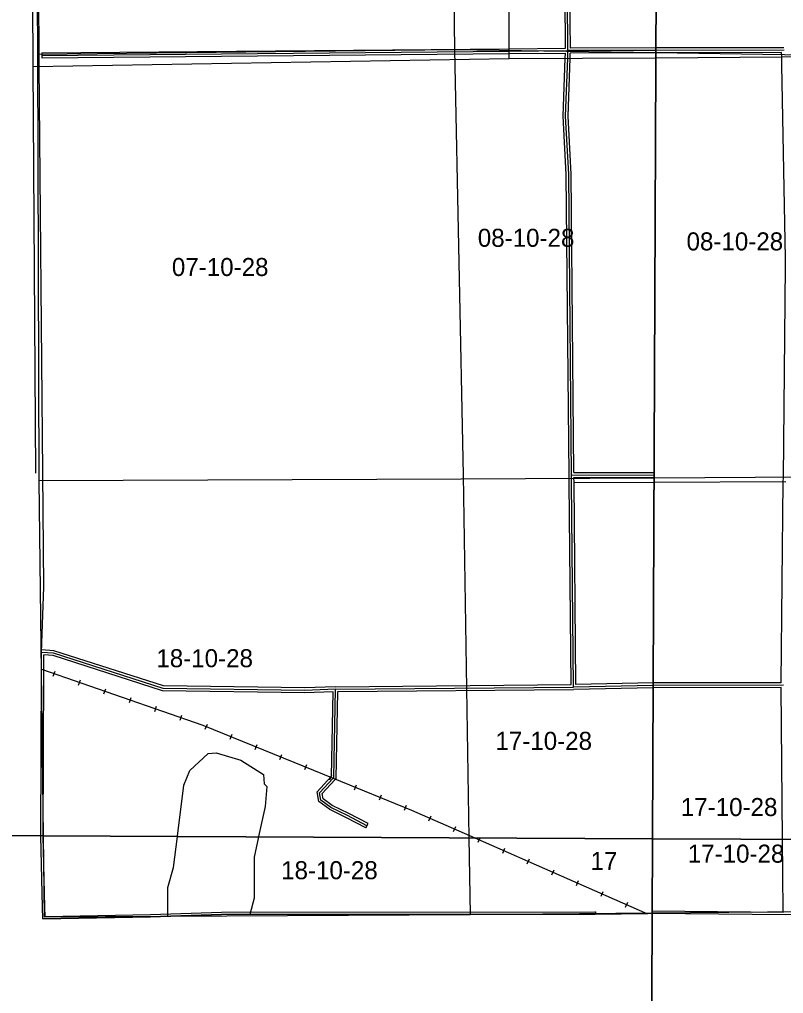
# Model space of a CAD drawing. Extents: x 418523 to 616617, y 1878279 to 2196743.
# Drawn here: x 489478 to 499003, y 1922060 to 1934208 of the extents above; entities that cross this region are included whole.
import ezdxf

# ---------------------------------------------------------------- set-up
doc = ezdxf.new("R2010")
doc.units = 0
for name, color, linetype in [('Level 1', 7, 'Continuous'), ('Level 10', 7, 'Continuous'), ('Level 2', 7, 'Continuous'), ('Level 31', 7, 'Continuous'), ('Level 32', 7, 'Continuous'), ('Level 37', 7, 'Continuous'), ('Level 5', 7, 'Continuous'), ('Level 63', 7, 'Continuous'), ('Level 7', 7, 'Continuous')]:
    doc.layers.add(name, color=color, linetype=linetype)

msp = doc.modelspace()

# ---------------------------------------------------------------- linework, layer by layer
at = {"layer": 'Level 1'}
for p, q in [((489681.073, 1939244.975), (489702.795, 1933770.556)), ((494835.81, 1939271.724), (494900.05, 1933828.592)), ((494900.05, 1933828.592), (489702.795, 1933770.556)), ((489702.795, 1933770.556), (489717.269, 1928452.379)), ((494900.05, 1933828.592), (495008.709, 1928524.794)), ((497412.225, 1933790.698), (494900.05, 1933828.592)), ((500219.546, 1933748.356), (497412.225, 1933790.698)), ((494983.819, 1928473.186), (489717.269, 1928452.379)), ((489717.269, 1928452.379), (489771.632, 1924027.177)), ((497389.407, 1928487.974), (494983.819, 1928473.186)), ((495008.709, 1928524.794), (495079.47, 1924001.479)), ((500304.905, 1928505.899), (497389.407, 1928487.974)), ((489771.633, 1924027.177), (489784.029, 1923018.136)), ((495079.471, 1924001.479), (495094.409, 1923046.55)), ((495094.409, 1923046.55), (497366.09, 1923065.558)), ((497366.089, 1923065.558), (500382.263, 1923090.799)), ((489784.029, 1923018.136), (495094.409, 1923046.55))]:
    msp.add_line(p, q, dxfattribs=at)
at = {"layer": 'Level 10'}
for points in [[(489744.203, 1924027.31), (489748.169, 1925061.622), (489748.165, 1925251.626), (489750.158, 1925652.636), (489751.149, 1926103.646), (489752.145, 1926314.651), (489781.13, 1927130.671), (489768.102, 1928557.703), (489725.003, 1933635.821), (489724.001, 1933754.823), (489716.986, 1934514.841), (489701.948, 1936476.886), (489696.937, 1937038.899), (489678.895, 1939248.95), (489693.742, 1947164.133), (489686.74, 1947215.134), (489644.708, 1948874.172), (489642.68, 1950333.206), (489637.668, 1950958.22), (489636.665, 1951064.222), (489616.617, 1953570.28), (489603.588, 1955090.315)], [(497366.051, 1923056.656), (497307.326, 1923054.664), (496655.316, 1923047.656), (496646.316, 1923048.656), (491994.244, 1923046.601), (491111.231, 1923017.591), (489768.211, 1922990.575), (489765.207, 1923135.578), (489744.19, 1924023.598), (489744.204, 1924027.31)], [(512965.644, 1923258.871), (511716.618, 1923239.855), (511428.612, 1923234.851), (510882.601, 1923225.843), (510623.596, 1923221.84), (509530.574, 1923203.826), (508868.56, 1923193.816), (508241.548, 1923183.808), (507563.534, 1923172.799), (506935.521, 1923162.791), (506267.508, 1923152.782), (505604.495, 1923142.773), (504933.48, 1923131.765), (504266.467, 1923121.756), (503618.454, 1923111.747), (502721.435, 1923096.735), (502685.435, 1923096.735), (500959.4, 1923070.711), (500310.387, 1923060.703), (499687.375, 1923050.695), (499027.361, 1923040.686), (497366.326, 1923056.665), (497366.05, 1923056.656)]]:
    msp.add_lwpolyline(points, dxfattribs=at)
at = {"layer": 'Level 31'}
for p, q in [((496315.408, 1933819.478), (496297.454, 1936275.697)), ((489754.515, 1933759.777), (495581.27, 1933812.851)), ((495581.27, 1933812.851), (496315.408, 1933819.478)), ((496312.145, 1933726.033), (496315.408, 1933819.478)), ((499009.185, 1933824.628), (497412.362, 1933822.74)), ((496360.492, 1928526.261), (497389.545, 1928528.001)), ((496361.36, 1928433.161), (496360.492, 1928526.261)), ((496385.6, 1925882.737), (496361.36, 1928433.161)), ((489751.161, 1926103.346), (489751.796, 1926314.991)), ((489744.67, 1924027.308), (489751.161, 1926103.346)), ((493417.588, 1925855.706), (496385.6, 1925882.737)), ((499004.729, 1925904.949), (497378.284, 1925903.181)), ((489768.606, 1922990.366), (489765.447, 1923135.842)), ((496646.621, 1923049.096), (496654.878, 1923047.969)), ((497366.052, 1923056.903), (497366.045, 1923056.903)), ((499027.507, 1923041.068), (497366.051, 1923056.903))]:
    msp.add_line(p, q, dxfattribs=at)
for points in [[(497412.362, 1933822.74), (497412.299, 1933822.74), (496315.408, 1933819.478)], [(496360.492, 1928526.261), (496324.617, 1932277.17), (496286.46, 1933002.831), (496312.145, 1933726.033)], [(493417.588, 1925855.706), (493034.023, 1925840.672), (491266.93, 1925865.982), (489901.722, 1926305.951), (489751.796, 1926314.991)], [(493386.645, 1924745.6), (493395.585, 1924755.38), (493417.588, 1925855.706)], [(497378.284, 1925903.181), (497378.269, 1925903.181), (496385.6, 1925882.737)], [(493809.495, 1924153.524), (493568.247, 1924279.32), (493360.571, 1924380.241), (493235.787, 1924472.433), (493219.67, 1924564.509), (493386.645, 1924745.6)], [(489765.447, 1923135.842), (489744.661, 1924023.985), (489744.671, 1924027.308)], [(489768.606, 1922990.366), (491110.917, 1923017.431), (491994.716, 1923046.218), (496646.621, 1923049.096)]]:
    msp.add_lwpolyline(points, dxfattribs=at)
at = {"layer": 'Level 32'}
for p, q in [((496285.19, 1933849.206), (496267.454, 1936275.478)), ((496345.19, 1933849.566), (496327.454, 1936275.916)), ((489754.242, 1933789.776), (495580.997, 1933842.85)), ((489754.242, 1933789.776), (489754.79, 1933729.777)), ((489754.79, 1933729.777), (495581.544, 1933782.851)), ((495581, 1933842.85), (496285.19, 1933849.206)), ((495581.541, 1933782.851), (496284.332, 1933789.195)), ((496282.163, 1933727.08), (496284.332, 1933789.196)), ((496342.128, 1933724.985), (496344.383, 1933789.562)), ((497412.233, 1933792.739), (496344.383, 1933789.563)), ((499008.834, 1933854.626), (497412.491, 1933852.741)), ((498980.753, 1933743.31), (498979.761, 1933794.591)), ((498982.853, 1933639.631), (498980.754, 1933743.282)), ((499000.986, 1928493.998), (499027.138, 1931132.573)), ((496390.207, 1928556.311), (497389.495, 1928558)), ((497389.495, 1928558), (497389.555, 1928522.581)), ((496331.362, 1928432.881), (496330.494, 1928525.981)), ((496355.317, 1925912.462), (496331.362, 1928432.876)), ((496390.774, 1928496.311), (497389.45, 1928498)), ((496391.36, 1928433.441), (496390.774, 1928496.311)), ((496415.312, 1925913.356), (496391.36, 1928433.446)), ((497389.45, 1928498), (497389.596, 1928498)), ((497389.555, 1928522.581), (497389.555, 1928522.579)), ((497389.555, 1928522.579), (497389.555, 1928522.575)), ((497389.555, 1928522.575), (497389.555, 1928522.559)), ((497389.555, 1928522.559), (497389.555, 1928522.501)), ((497389.555, 1928522.501), (497389.596, 1928498)), ((498975.03, 1925934.916), (499000.459, 1928444.549)), ((499000.46, 1928444.565), (499000.987, 1928494.021)), ((489781.162, 1926103.255), (489781.702, 1926283.132)), ((489774.67, 1924027.163), (489781.162, 1926103.251)), ((493416.864, 1925885.701), (496355.317, 1925912.462)), ((497378.155, 1925873.171), (496386.219, 1925852.742)), ((498975.03, 1925934.916), (497378.413, 1925933.182)), ((498991.968, 1923984.288), (498974.997, 1925874.916)), ((493447, 1925825.971), (496386.219, 1925852.742)), ((493795.625, 1924126.922), (493823.366, 1924180.126)), ((498997.34, 1923071.356), (498994.64, 1923562.396)), ((489797.95, 1923020.963), (489795.441, 1923136.492)), ((496648.65, 1923079.097), (496658.935, 1923077.694)), ((496658.935, 1923077.694), (496654.973, 1923048.66)), ((497366.057, 1923058.235), (497366.33, 1923086.902)), ((498997.34, 1923071.356), (497366.33, 1923086.902)), ((497366.057, 1923058.225), (497366.057, 1923058.235)), ((497366.057, 1923058.206), (497366.057, 1923058.225)), ((497366.057, 1923058.174), (497366.057, 1923058.206)), ((497366.057, 1923058.161), (497366.057, 1923058.174)), ((497366.057, 1923058.152), (497366.057, 1923058.161)), ((497366.057, 1923058.151), (497366.057, 1923058.152))]:
    msp.add_line(p, q, dxfattribs=at)
for points in [[(497412.491, 1933852.741), (497412.236, 1933852.741), (496345.19, 1933849.566)], [(498979.761, 1933794.591), (497412.361, 1933792.739), (497412.233, 1933792.739)], [(496330.494, 1928525.975), (496294.624, 1932276.238), (496256.432, 1933002.576), (496282.164, 1933727.097)], [(496390.208, 1928556.311), (496354.61, 1932278.101), (496316.49, 1933003.086), (496342.126, 1933724.968)], [(499027.137, 1931132.5), (499027.875, 1931231.746), (498982.851, 1933639.678)], [(493416.864, 1925885.701), (493033.65, 1925870.681), (491271.854, 1925895.916), (489907.315, 1926335.67), (489753.222, 1926344.96)], [(493386.958, 1925824.481), (493034.396, 1925810.663), (491262.006, 1925836.049), (489896.13, 1926276.233), (489781.702, 1926283.132)], [(497378.413, 1925933.182), (497377.944, 1925933.181), (496415.312, 1925913.356)], [(498974.997, 1925874.916), (497378.595, 1925873.181), (497378.155, 1925873.171)], [(493364.503, 1924765.842), (493365.817, 1924767.28), (493386.958, 1925824.481)], [(493408.788, 1924725.358), (493425.354, 1924743.48), (493447, 1925825.971)], [(493795.625, 1924126.922), (493554.753, 1924252.522), (493344.97, 1924354.467), (493208.305, 1924455.436), (493187.562, 1924573.944), (493364.59, 1924765.937)], [(493823.366, 1924180.126), (493581.741, 1924306.117), (493376.173, 1924406.016), (493263.269, 1924489.429), (493251.779, 1924555.074), (493408.701, 1924725.263)], [(489795.44, 1923136.544), (489774.662, 1924024.288), (489774.671, 1924027.163)], [(498994.64, 1923562.371), (498991.979, 1923983.091), (498991.968, 1923984.288)], [(489797.95, 1923020.963), (491110.126, 1923047.421), (491994.218, 1923076.219), (496648.65, 1923079.096)]]:
    msp.add_lwpolyline(points, dxfattribs=at)
at = {"layer": 'Level 37'}
for p, q in [((489898.339, 1926016.711), (489920.387, 1926080.341)), ((490214.74, 1925907.071), (490236.79, 1925970.702)), ((490531.144, 1925797.432), (490553.192, 1925861.063)), ((490847.546, 1925687.794), (490869.595, 1925751.425)), ((491163.949, 1925578.154), (491185.998, 1925641.786)), ((491480.351, 1925468.516), (491502.4, 1925532.146)), ((491794.203, 1925357.147), (491819.581, 1925419.526)), ((492104.374, 1925230.952), (492129.752, 1925293.33)), ((492414.545, 1925104.756), (492439.923, 1925167.134)), ((492724.715, 1924978.56), (492750.094, 1925040.938)), ((493034.887, 1924852.364), (493060.265, 1924914.742)), ((493345.058, 1924726.169), (493370.436, 1924788.546)), ((493655.24, 1924599.994), (493680.613, 1924662.373)), ((493965.42, 1924473.822), (493990.794, 1924536.201)), ((494275.602, 1924347.651), (494300.975, 1924410.03)), ((494582.22, 1924215.442), (494609.306, 1924277.097)), ((494888.799, 1924080.755), (494915.885, 1924142.41)), ((495195.372, 1923946.061), (495219.427, 1924000.801)), ((495219.426, 1924000.801), (495222.465, 1924007.715)), ((495501.936, 1923811.339), (495529.029, 1923872.991)), ((495808.5, 1923676.616), (495835.592, 1923738.268)), ((496115.063, 1923541.892), (496142.156, 1923603.544)), ((496421.626, 1923407.169), (496448.72, 1923468.821)), ((496728.189, 1923272.446), (496755.282, 1923334.098)), ((497034.753, 1923137.722), (497061.846, 1923199.375))]:
    msp.add_line(p, q, dxfattribs=at)
for points in [[(489751.161, 1926103.346), (491762.765, 1925406.29), (493386.645, 1924745.6), (494365.441, 1924347.456), (495153.779, 1924001.119)], [(495153.78, 1924001.119), (495156.375, 1923999.979), (497307.569, 1923054.609)]]:
    msp.add_lwpolyline(points, dxfattribs=at)
at = {"layer": 'Level 5'}
for p, q in [((489648.462, 1933619.98), (495584.525, 1933721.571)), ((495584.525, 1933721.571), (497410.234, 1933728.442)), ((497410.234, 1933728.442), (497411.956, 1933728.456)), ((489679.67, 1928551.252), (489648.462, 1933619.98)), ((496396.001, 1928433.751), (497389.189, 1928437.446)), ((497389.189, 1928437.446), (497389.791, 1928437.449)), ((497389.791, 1928437.449), (499030.458, 1928444.246))]:
    msp.add_line(p, q, dxfattribs=at)
for points in [[(495584.525, 1933721.571), (495572.21, 1937648.121), (494855.418, 1937676.964)], [(489648.462, 1933619.98), (489636.924, 1936137.657), (489663.698, 1936470.986)], [(497411.956, 1933728.456), (508408.787, 1933816.877), (509834.437, 1933853.987)]]:
    msp.add_lwpolyline(points, dxfattribs=at)
at = {"layer": 'Level 63'}
for points in [[(457652.636, 1924182.684), (497370.053, 1923990.389), (497565.655, 1969446.889), (457897.306, 1969639.697), (457652.636, 1924182.684)], [(497370.053, 1923990.389), (537087.279, 1923840.983), (537233.896, 1969297.112), (497565.655, 1969446.889), (497370.053, 1923990.389)], [(457408.914, 1878726.517), (497175.208, 1878534.741), (497370.054, 1923990.389), (457652.637, 1924182.684), (457408.914, 1878726.517)], [(497175.207, 1878534.741), (536941.23, 1878385.707), (537087.279, 1923840.983), (497370.053, 1923990.389), (497175.207, 1878534.741)]]:
    msp.add_lwpolyline(points, dxfattribs=at)
at = {"layer": 'Level 7'}
for points in [[(491447.775, 1924023.388), (491526.175, 1924656.554), (491602.182, 1924839.529), (491828.431, 1925055.066), (491928.503, 1925062.878), (492236.46, 1924969.509), (492518.937, 1924792.938), (492526.66, 1924676.196), (492559.841, 1924642.656), (492541.825, 1924392.66), (492456.431, 1924017.98), (492455.675, 1924014.182)], [(491325.7, 1923024.636), (491327.637, 1923382.111), (491395.663, 1923631.838), (491447.201, 1924019.065)], [(491447.2, 1924019.065), (491447.775, 1924023.388), (491447.775, 1924023.388)], [(492455.676, 1924014.182), (492405.046, 1923759.813), (492402.326, 1923251.301), (492348.386, 1923046.758)]]:
    msp.add_lwpolyline(points, dxfattribs=at)

# ---------------------------------------------------------------- texts
at = {"layer": 'Level 2'}
for s, p in [('08-10-28', (495191.476, 1931372.336)), ('08-10-28', (497793.99, 1931327.603)), ('07-10-28', (491377.526, 1931008.431)), ('18-10-28', (491183.984, 1926129.556)), ('17-10-28', (495411.337, 1925098.938)), ('17-10-28', (497722.625, 1924273.292)), ('17-10-28', (497809.317, 1923692.136)), ('17', (496596.97, 1923600.736)), ('18-10-28', (492739.603, 1923485.696))]:
    msp.add_text(s, height=225, dxfattribs=at).set_placement(p)

doc.saveas('drawing.dxf')
